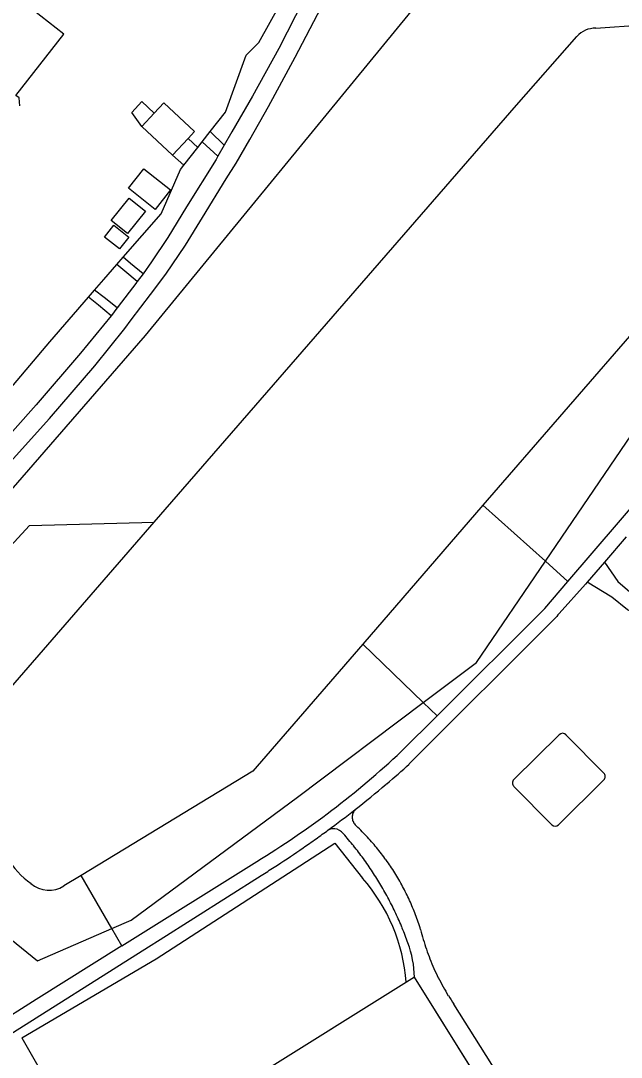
# Model space of a CAD drawing. Extents: x 194485 to 197793, y 468269 to 470822.
# Drawn here: x 195785.4 to 195848.7, y 470399.7 to 470508.9 of the extents above; entities that cross this region are included whole.
import ezdxf

# ---------------------------------------------------------------- set-up
doc = ezdxf.new("R2010")
doc.units = 0
for name, color, linetype in [('BGT grensvlak begroeid terreindeel', 7, 'Continuous'), ('BGT grensvlak gebouwinstallatie plus 1', 7, 'Continuous'), ('BGT grensvlak onbegroeid terreindeel', 7, 'Continuous'), ('BGT grensvlak ondersteunend waterdeel LR', 7, 'Continuous'), ('BGT grensvlak overig bouwwerk uitbreiding populatie', 7, 'Continuous'), ('BGT grensvlak pand op maaiveld', 7, 'Continuous'), ('BGT grensvlak waterdeel', 7, 'Continuous'), ('BGT grensvlak wegdeel', 7, 'Continuous'), ('BGT lijnelement scheiding walbescherming', 7, 'Continuous'), ('GEM grensvlak WOZ op maaiveld', 7, 'Continuous')]:
    doc.layers.add(name, color=color, linetype=linetype)

msp = doc.modelspace()

# ---------------------------------------------------------------- linework, layer by layer
at = {"layer": 'BGT grensvlak begroeid terreindeel'}
for p, q in [((195840.66, 470451.95), (195843.04, 470449.82)), ((195829.25, 470435.67), (195827.79, 470437.08)), ((195796.03, 470411.43), (195794.96, 470413.27))]:
    msp.add_line(p, q, dxfattribs=at)
for points in [[(195766.09, 470433.82), (195765.57, 470436.84), (195783.18, 470458.12), (195798.52, 470475.73), (195826.51, 470509.87), (195849.67, 470515.42)], [(195840.66, 470451.95), (195859.41, 470479.45), (195870.39, 470489.67), (195873.99, 470494.73), (195874.45, 470495.33)], [(195827.79, 470437.08), (195833.39, 470441.29), (195840.66, 470451.95)], [(195794.96, 470413.27), (195796.99, 470414.15), (195814.55, 470427.11), (195827.79, 470437.08)], [(195785.46, 470401.74), (195799.64, 470410.08), (195818.47, 470422.26), (195821.38, 470418.58)], [(195781.29, 470414.57), (195787.12, 470409.87), (195794.96, 470413.27)], [(195785.46, 470401.74), (195802.2, 470372.46), (195810.57, 470358.1), (195814.75, 470352.28), (195819.7, 470347.55), (195833.4, 470336.27), (195845.98, 470325.9)]]:
    msp.add_lwpolyline(points, dxfattribs=at)
msp.add_arc((195807.16, 470406.12), 18.9, 4.4713, 41.2343, dxfattribs=at)
at = {"layer": 'BGT grensvlak gebouwinstallatie plus 1'}
for p, q in [((195797.06, 470499.24), (195798.11, 470500.37)), ((195798.11, 470500.37), (195799.43, 470499.15)), ((195798.13, 470497.74), (195797.06, 470499.24))]:
    msp.add_line(p, q, dxfattribs=at)
at = {"layer": 'BGT grensvlak onbegroeid terreindeel'}
for p, q in [((195804.03, 470495.55), (195804.47, 470496.12)), ((195837.34, 470428.94), (195842.13, 470433.68)), ((195842.83, 470433.68), (195846.83, 470429.64)), ((195846.83, 470428.93), (195842.04, 470424.19)), ((195841.33, 470424.19), (195837.33, 470428.23)), ((195826.86, 470408.13), (195826.01, 470407.6))]:
    msp.add_line(p, q, dxfattribs=at)
for points in [[(195805.33, 470497.22), (195806.94, 470499.27), (195809.11, 470505.25), (195810.46, 470506.59), (195819.12, 470522.18), (195817.87, 470532.6)], [(195796.16, 470483.97), (195800.16, 470488.55), (195802.2, 470493.21), (195802.54, 470493.66)], [(195793.15, 470480.52), (195794.12, 470481.64), (195795.49, 470483.2)], [(195745.63, 470448.54), (195754.46, 470441.66), (195754.62, 470441.67), (195758.79, 470441.98), (195764.94, 470448.66), (195770.83, 470455.01), (195776.74, 470461.41), (195782.84, 470468.49), (195788.44, 470475.06), (195792.51, 470479.77)], [(195826.01, 470407.6), (195809.61, 470397.36), (195831.07, 470363.34), (195831.36, 470363.52)]]:
    msp.add_lwpolyline(points, dxfattribs=at)
for centre, radius, start, end in [((195842.48, 470433.32), 0.501, 44.7948, 134.7197), ((195846.48, 470429.28), 0.5, 314.5765, 44.7761), ((195837.69, 470428.59), 0.499, 134.5188, 224.8328), ((195841.69, 470424.55), 0.502, 224.8462, 314.5064)]:
    msp.add_arc(centre, radius, start, end, dxfattribs=at)
at = {"layer": 'BGT grensvlak ondersteunend waterdeel LR'}
for p, q in [((195834.08, 470457.84), (195840.66, 470451.95)), ((195827.79, 470437.08), (195821.42, 470443.22)), ((195794.96, 470413.27), (195791.73, 470418.84))]:
    msp.add_line(p, q, dxfattribs=at)
msp.add_lwpolyline([(195766.09, 470433.82), (195786.28, 470455.71), (195799.42, 470456.08)], dxfattribs=at)
at = {"layer": 'BGT grensvlak overig bouwwerk uitbreiding populatie'}
for p, q in [((195803, 470496.5), (195804.03, 470495.55)), ((195802.54, 470493.66), (195804.03, 470495.55)), ((195801.37, 470494.74), (195802.54, 470493.66))]:
    msp.add_line(p, q, dxfattribs=at)
for points in [[(195796.71, 470491.27), (195798.33, 470493.3), (195801.15, 470491.06), (195799.53, 470489.02), (195796.71, 470491.27)], [(195794.91, 470487.85), (195796.78, 470490.2), (195798.5, 470488.83), (195796.63, 470486.48), (195794.91, 470487.85)], [(195794.2, 470486.1), (195795.19, 470487.35), (195796.76, 470486.1), (195795.76, 470484.85), (195794.2, 470486.1)]]:
    msp.add_lwpolyline(points, dxfattribs=at)
at = {"layer": 'BGT grensvlak pand op maaiveld'}
for p, q in [((195798.13, 470497.74), (195799.43, 470499.15)), ((195801.37, 470494.74), (195798.13, 470497.74)), ((195803, 470496.5), (195801.37, 470494.74))]:
    msp.add_line(p, q, dxfattribs=at)
for points in [[(195785.25, 470499.94), (195785.18, 470500.76), (195784.84, 470501.02), (195789.92, 470507.49), (195784.24, 470511.93), (195782.43, 470509.59), (195780.54, 470511.08), (195777.3, 470506.95), (195776.96, 470507.22), (195776.14, 470507.09)], [(195799.43, 470499.15), (195800.43, 470500.23), (195803.68, 470497.24), (195803, 470496.5)]]:
    msp.add_lwpolyline(points, dxfattribs=at)
at = {"layer": 'BGT grensvlak waterdeel'}
for p, q in [((195845.99, 470508.1), (195850.93, 470508.47)), ((195837.61, 470500), (195843.98, 470507.23)), ((195799.42, 470456.08), (195837.61, 470500)), ((195869.71, 470498.97), (195834.08, 470457.84)), ((195834.08, 470457.84), (195821.42, 470443.22)), ((195779.5, 470433.18), (195799.42, 470456.08)), ((195791.73, 470418.84), (195789.92, 470417.74))]:
    msp.add_line(p, q, dxfattribs=at)
msp.add_lwpolyline([(195821.42, 470443.22), (195809.82, 470429.83), (195791.73, 470418.84)], dxfattribs=at)
for centre, radius, start, end in [((195845.9, 470505.53), 2.57, 87.9907, 138.3652), ((195791.02, 470424.7), 8.1, 209.5262, 235.6484), ((195788.35, 470420.17), 2.89, 228.5708, 302.8009)]:
    msp.add_arc(centre, radius, start, end, dxfattribs=at)
at = {"layer": 'BGT grensvlak wegdeel'}
for p, q in [((195804.47, 470496.12), (195805.33, 470497.22)), ((195806.82, 470495.8), (195805.33, 470497.22)), ((195806.14, 470494.61), (195804.47, 470496.12)), ((195806.82, 470495.8), (195806.14, 470494.61)), ((195795.49, 470483.2), (195796.16, 470483.97)), ((195798.25, 470482.24), (195797.65, 470481.41)), ((195843.04, 470449.82), (195870.96, 470482.41)), ((195792.51, 470479.77), (195793.15, 470480.52)), ((195849.16, 470454.51), (195846.89, 470451.85)), ((195846.89, 470451.85), (195845.08, 470449.75)), ((195845.08, 470449.75), (195844.89, 470449.53)), ((195826.31, 470430.59), (195841.87, 470446.13)), ((195825.47, 470431.9), (195829.25, 470435.67)), ((195816.16, 470422.48), (195816.14, 470422.46)), ((195814.79, 470421.52), (195814.8, 470421.53)), ((195814.8, 470421.53), (195814.82, 470421.54)), ((195796.03, 470411.43), (195810.23, 470420.31)), ((195812.07, 470419.72), (195812.08, 470419.72)), ((195848.16, 470374.02), (195826.86, 470408.13))]:
    msp.add_line(p, q, dxfattribs=at)
for points in [[(195821.44, 470531.9), (195822.47, 470530.89), (195823.31, 470529.83), (195823.74, 470528.86), (195823.78, 470527.92), (195823.7, 470527.36), (195822.94, 470525.77), (195820.62, 470521.5), (195819.51, 470519.42), (195817.6, 470515.7), (195815.19, 470511.18), (195812.55, 470505.97), (195809.79, 470500.94), (195807.61, 470497.18), (195806.82, 470495.8)], [(195759.02, 470433.57), (195759.15, 470434.06), (195759.63, 470434.56), (195762.28, 470437.45), (195766.26, 470442.02), (195771.38, 470447.77), (195777.49, 470454.75), (195782.01, 470459.93), (195788.4, 470467), (195793.18, 470472.52), (195796.32, 470476.48), (195797.01, 470477.38), (195799.05, 470480.04), (195800.66, 470482.21), (195802.73, 470485.26), (195804.51, 470488.17), (195807.02, 470492.24), (195808.06, 470493.87), (195809.5, 470496.37), (195811.46, 470499.86), (195814.3, 470505.04), (195817.01, 470510.27)], [(195806.14, 470494.61), (195805.96, 470494.29), (195802.85, 470489.27), (195800.85, 470486.05), (195799.15, 470483.48), (195798.25, 470482.24)], [(195797.65, 470481.41), (195796.33, 470482.5), (195795.49, 470483.2)], [(195798.25, 470482.24), (195796.93, 470483.33), (195796.16, 470483.97)], [(195797.65, 470481.41), (195797.6, 470481.34), (195795.52, 470478.65)], [(195794.91, 470477.81), (195793.54, 470478.92), (195792.51, 470479.77)], [(195795.52, 470478.65), (195794.16, 470479.72), (195793.15, 470480.52)], [(195795.52, 470478.65), (195795.49, 470478.6), (195794.94, 470477.85), (195794.91, 470477.81)], [(195794.91, 470477.81), (195791.67, 470473.88), (195787, 470468.43), (195780.61, 470461.27), (195776.31, 470456.43), (195769.66, 470448.79), (195764.81, 470443.31), (195760.86, 470438.88), (195757.43, 470435.22)], [(195846.89, 470451.85), (195848.29, 470449.83), (195849.82, 470448.51), (195852.63, 470446.91), (195855.17, 470446.42), (195856.64, 470446.14), (195857.9, 470446.86)], [(195829.25, 470435.67), (195840.59, 470446.97), (195843.04, 470449.82)], [(195844.89, 470449.53), (195842.11, 470446.46), (195841.98, 470446.31), (195841.87, 470446.13)], [(195868.36, 470435.65), (195863.38, 470439.98), (195859.65, 470443.23), (195857.36, 470444.6), (195855.72, 470444.85), (195853.16, 470445.26), (195851.3, 470445.85), (195849.33, 470446.82), (195847.68, 470448.15), (195845.08, 470449.75)], [(195823.93, 470428.5), (195823.9, 470428.48), (195823.88, 470428.46)], [(195817.48, 470423.42), (195817.61, 470423.52), (195817.74, 470423.62)], [(195783.28, 470401.48), (195798.84, 470411.34), (195800.05, 470412.11), (195810.7, 470418.85), (195810.71, 470418.86)], [(195879.01, 470418.99), (195855.34, 470391.67), (195847.85, 470383.8), (195845.67, 470382.05), (195831.02, 470405.28)], [(195796.03, 470411.43), (195787, 470405.77), (195782.42, 470402.91)]]:
    msp.add_lwpolyline(points, dxfattribs=at)
for centre, radius, start, end in [((195762.44, 470498.99), 92.05, 301.2771, 313.2168), ((195756.72, 470507.87), 104.01, 310.2596, 312.0033), ((195758.05, 470505.79), 101.56, 308.0178, 310.4026), ((195735.8, 470534.58), 137.94, 306.4462, 307.9381), ((195821.53, 470424.99), 1.23, 169.6429, 180.015), ((195821.5, 470424.99), 1.2, 158.9135, 169.4815), ((195821.47, 470425.02), 1.16, 148.872, 159.4392), ((195821.53, 470424.98), 1.23, 139.0426, 148.9422), ((195821.53, 470424.99), 1.23, 180.0318, 190.357), ((195821.5, 470424.99), 1.2, 190.5185, 201.0865), ((195821.5, 470424.98), 1.19, 200.6685, 211.3041), ((195821.47, 470424.96), 1.15, 211.2183, 222.2101), ((195802.43, 470404.8), 26.57, 43.2759, 46.8227), ((195756.96, 470506.3), 102.62, 305.2293, 306.1338), ((195818.35, 470422.49), 1.28, 101.613, 118.458), ((195818.34, 470422.53), 1.24, 84.4604, 101.6945), ((195818.34, 470422.51), 1.26, 35.4146, 84.3883), ((195791.86, 470398.81), 36.79, 38.9854, 41.6035), ((195802.98, 470405.39), 25.77, 39.4983, 43.1554), ((195757.86, 470504.81), 100.88, 304.3723, 305.2843), ((195794.07, 470400.64), 33.92, 36.1064, 38.9434), ((195803.21, 470405.61), 25.45, 35.7637, 39.4669), ((195752.7, 470512.08), 109.8, 302.7381, 304.437), ((195754.81, 470508.68), 105.8, 301.893, 302.7659), ((195791.21, 470398.59), 37.44, 33.483, 36.054), ((195802.79, 470405.36), 25.95, 32.0285, 35.6608), ((195794.51, 470400.81), 33.46, 30.5487, 33.426), ((195803.48, 470405.77), 25.14, 28.3061, 32.0564), ((195792.51, 470399.6), 35.8, 27.9053, 30.5948), ((195802.23, 470405.17), 26.52, 24.6173, 28.17), ((195792.43, 470399.64), 35.85, 25.1006, 27.7855), ((195803.47, 470405.76), 25.15, 20.8255, 24.575), ((195792.44, 470399.67), 35.83, 22.3835, 25.0705), ((195804.02, 470405.95), 24.57, 17.0355, 20.8703), ((195795.25, 470400.82), 32.79, 19.4468, 22.3835), ((195854.74, 470419.94), 28.07, 193.9971, 196.2068), ((195853.96, 470419.85), 27.29, 196.4951, 198.7685), ((195815.99, 470407.93), 10.87, 1.0397, 20.5172), ((195853.85, 470419.96), 27.22, 199.0697, 201.3487), ((195851.1, 470418.95), 24.29, 201.4766, 204.0316), ((195851.08, 470418.94), 24.27, 204.0326, 206.5893), ((195849.63, 470418.18), 22.63, 206.4967, 209.2373), ((195849.04, 470417.73), 21.9, 208.9847, 211.8176), ((195850.39, 470418.49), 23.44, 211.6479, 214.2933)]:
    msp.add_arc(centre, radius, start, end, dxfattribs=at)
at = {"layer": 'BGT lijnelement scheiding walbescherming'}
for p, q in [((195845.99, 470508.1), (195850.93, 470508.47)), ((195837.61, 470500), (195843.98, 470507.23)), ((195799.42, 470456.08), (195837.61, 470500)), ((195869.71, 470498.97), (195834.08, 470457.84)), ((195834.08, 470457.84), (195821.42, 470443.22)), ((195779.5, 470433.18), (195799.42, 470456.08)), ((195791.73, 470418.84), (195789.92, 470417.74))]:
    msp.add_line(p, q, dxfattribs=at)
msp.add_lwpolyline([(195821.42, 470443.22), (195809.82, 470429.83), (195791.73, 470418.84)], dxfattribs=at)
for centre, radius, start, end in [((195845.9, 470505.53), 2.57, 87.9907, 138.3652), ((195791.02, 470424.7), 8.1, 209.5262, 235.6484), ((195788.35, 470420.17), 2.89, 228.5708, 302.8009)]:
    msp.add_arc(centre, radius, start, end, dxfattribs=at)
at = {"layer": 'GEM grensvlak WOZ op maaiveld'}
msp.add_lwpolyline([(195809.61, 470397.36), (195831.07, 470363.34), (195848.16, 470374.02), (195826.86, 470408.13), (195809.61, 470397.36)], dxfattribs=at)

doc.saveas('drawing.dxf')
